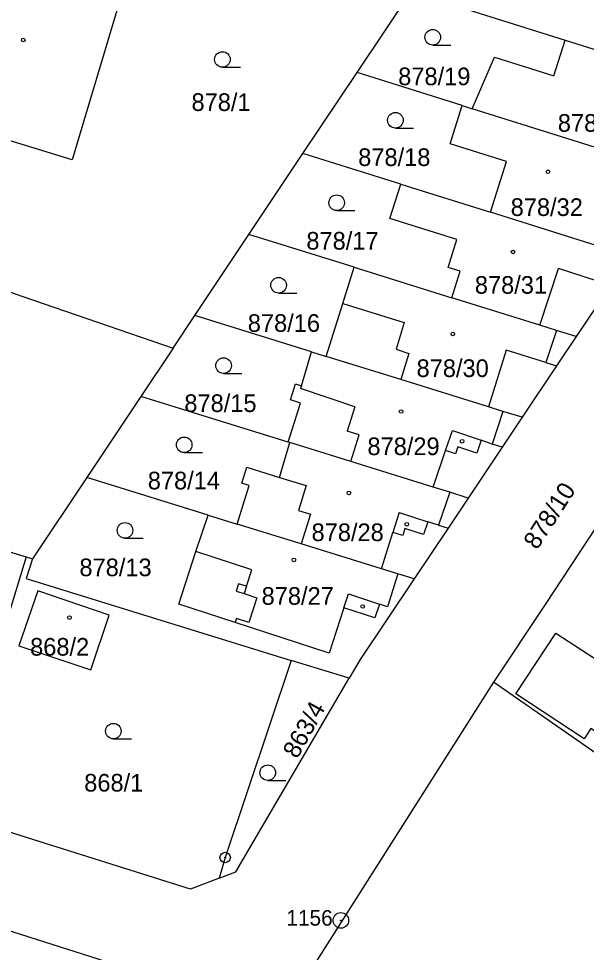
# Model space of a CAD drawing. Extents: x -733394 to -722299, y -1082822 to -1075049.
# Drawn here: x -727804.6 to -727749.9, y -1079652.7 to -1079562.8 of the extents above; entities that cross this region are included whole.
import ezdxf

# ---------------------------------------------------------------- set-up
doc = ezdxf.new("R2010")
doc.units = 0
for name, color, linetype in [('Hranice parcel', 7, 'Continuous'), ('Parcelní čísla', 7, 'Continuous'), ('Vnitřní kresba', 7, 'Continuous'), ('Značky bodu BP', 7, 'Continuous'), ('Značky budov', 7, 'Continuous'), ('Značky kultur', 7, 'Continuous')]:
    doc.layers.add(name, color=color, linetype=linetype)

msp = doc.modelspace()

# ---------------------------------------------------------------- linework, layer by layer
at = {"layer": 'Hranice parcel'}
for p, q in [((-727777.21, -1079575.83), (-727772, -1079568.03)), ((-727761.88, -1079571.21), (-727772, -1079568.03)), ((-727761.88, -1079571.21), (-727760.93, -1079571.51)), ((-727782.41, -1079583.62), (-727777.21, -1079575.83)), ((-727767.78, -1079578.78), (-727777.21, -1079575.83)), ((-727767.78, -1079578.78), (-727759.14, -1079581.49)), ((-727787.62, -1079591.42), (-727782.41, -1079583.62)), ((-727772.29, -1079586.78), (-727782.41, -1079583.62)), ((-727745.71, -1079585.69), (-727750.91, -1079593.46)), ((-727772.29, -1079586.78), (-727762.88, -1079589.72)), ((-727789.72, -1079594.57), (-727787.62, -1079591.42)), ((-727776.39, -1079594.92), (-727787.62, -1079591.42)), ((-727789.72, -1079594.57), (-727792.82, -1079599.23)), ((-727776.39, -1079594.92), (-727774.96, -1079595.37)), ((-727792.82, -1079599.23), (-727798.03, -1079607.04)), ((-727778.62, -1079603.63), (-727792.82, -1079599.23)), ((-727778.48, -1079603.67), (-727778.62, -1079603.63)), ((-727798.03, -1079607.04), (-727803.26, -1079614.85)), ((-727786.35, -1079610.65), (-727798.03, -1079607.04)), ((-727786.35, -1079610.65), (-727783.53, -1079611.52)), ((-727803.85, -1079614.67), (-727811.41, -1079639.33)), ((-727803.85, -1079614.67), (-727803.26, -1079614.85)), ((-727766.5, -1079616.78), (-727768.08, -1079616.29)), ((-727772.76, -1079626.36), (-727778.34, -1079624.64)), ((-727758.85, -1079626.72), (-727775.93, -1079653.64)), ((-727813.71, -1079648.07), (-727788.39, -1079656.09))]:
    msp.add_line(p, q, dxfattribs=at)
for points in [[(-727789.38, -1079539.53), (-727790.49, -1079543.17), (-727793.42, -1079552.74), (-727792.23, -1079553.11), (-727793.41, -1079557.05), (-727793.62, -1079556.99), (-727799.43, -1079576.42), (-727814.1, -1079571.94), (-727808.27, -1079552.52), (-727809.72, -1079552.08), (-727819.59, -1079549.07), (-727831.68, -1079579.98)], [(-727772, -1079568.03), (-727766.8, -1079560.24), (-727751.97, -1079564.91)], [(-727760.93, -1079571.51), (-727758.77, -1079566.54), (-727753.05, -1079568.34), (-727751.97, -1079564.91)], [(-727751.97, -1079564.91), (-727738.04, -1079569.29), (-727735.32, -1079570.14)], [(-727759.14, -1079581.49), (-727757.6, -1079576.58), (-727763.03, -1079574.88), (-727761.88, -1079571.21)], [(-727740.52, -1079577.91), (-727743.04, -1079577.12), (-727744.23, -1079576.75), (-727760.93, -1079571.51)], [(-727762.88, -1079589.72), (-727762.07, -1079587.14), (-727763.22, -1079586.79), (-727762.38, -1079584.11), (-727768.84, -1079582.09), (-727767.78, -1079578.78)], [(-727831.68, -1079579.98), (-727804.29, -1079589.56), (-727789.72, -1079594.57)], [(-727745.71, -1079585.69), (-727747.8, -1079585.04), (-727749.48, -1079584.51), (-727759.14, -1079581.49)], [(-727774.96, -1079595.37), (-727773.37, -1079590.26), (-727772.29, -1079586.78)], [(-727750.91, -1079593.46), (-727752.81, -1079592.87), (-727754.39, -1079592.37), (-727762.88, -1079589.72)], [(-727750.91, -1079593.46), (-727752.8, -1079596.28), (-727756.11, -1079601.23)], [(-727778.62, -1079603.63), (-727777.45, -1079599.86), (-727778.41, -1079599.56), (-727777.93, -1079598.02), (-727777.35, -1079598.2), (-727776.39, -1079594.92)], [(-727756.11, -1079601.23), (-727757.95, -1079600.66), (-727759.34, -1079600.22), (-727767.8, -1079597.6), (-727774.96, -1079595.37)], [(-727756.11, -1079601.23), (-727758.04, -1079604.12), (-727761.3, -1079609)], [(-727783.53, -1079611.52), (-727782.38, -1079607.79), (-727783.1, -1079607.57), (-727782.62, -1079606.04), (-727779.47, -1079607.01), (-727778.48, -1079603.67)], [(-727761.3, -1079609), (-727763.08, -1079608.45), (-727764.67, -1079607.95), (-727772.6, -1079605.49), (-727778.48, -1079603.67)], [(-727761.3, -1079609), (-727763.24, -1079611.9), (-727766.5, -1079616.78)], [(-727818.27, -1079610.22), (-727814, -1079611.62), (-727803.85, -1079614.67)], [(-727768.08, -1079616.29), (-727769.08, -1079619.47), (-727769.84, -1079619.22), (-727770.28, -1079620.55), (-727773.27, -1079619.57), (-727774.7, -1079623.95), (-727783.74, -1079620.98), (-727789.16, -1079619.21), (-727787.51, -1079614.16), (-727786.35, -1079610.65)], [(-727768.08, -1079616.29), (-727769.65, -1079615.81), (-727777.37, -1079613.42), (-727783.53, -1079611.52)], [(-727748.93, -1079611.73), (-727753.89, -1079619.24), (-727758.85, -1079626.72)], [(-727803.26, -1079614.85), (-727803.85, -1079616.76), (-727778.34, -1079624.64)], [(-727766.5, -1079616.78), (-727771.7, -1079624.55), (-727772.76, -1079626.36)], [(-727795.88, -1079620.27), (-727802.75, -1079617.93), (-727804.57, -1079623.23), (-727797.64, -1079625.54), (-727795.88, -1079620.27)], [(-727749.48, -1079631.2), (-727750.13, -1079632.19), (-727756.7, -1079627.87), (-727752.85, -1079622.02), (-727746.74, -1079625.98), (-727742.89, -1079620.29), (-727734.29, -1079626.02), (-727741.27, -1079636.61), (-727749.48, -1079631.2)], [(-727778.34, -1079624.64), (-727784.7, -1079643.62), (-727785.27, -1079645.61)], [(-727785.27, -1079645.61), (-727783.66, -1079644.99), (-727772.76, -1079626.36)], [(-727720.71, -1079648.77), (-727745.5, -1079636.01), (-727758.85, -1079626.72)], [(-727785.27, -1079645.61), (-727788.04, -1079646.68), (-727811.41, -1079639.33)]]:
    msp.add_lwpolyline(points, dxfattribs=at)
at = {"layer": 'Vnitřní kresba'}
for p, q in [((-727754.39, -1079592.37), (-727752.59, -1079586.89)), ((-727748.74, -1079588.15), (-727752.59, -1079586.89)), ((-727773.37, -1079590.26), (-727767.45, -1079592.1)), ((-727767.45, -1079592.1), (-727768.25, -1079594.68)), ((-727752.81, -1079592.87), (-727753.83, -1079595.96)), ((-727768.25, -1079594.68), (-727767.01, -1079595.07)), ((-727767.01, -1079595.07), (-727767.8, -1079597.6)), ((-727757.64, -1079594.77), (-727759.34, -1079600.22)), ((-727753.83, -1079595.96), (-727757.64, -1079594.77)), ((-727753.83, -1079595.96), (-727752.8, -1079596.28)), ((-727777.35, -1079598.2), (-727777.43, -1079598.44)), ((-727772.23, -1079600.22), (-727777.43, -1079598.44)), ((-727772.23, -1079600.22), (-727772.96, -1079602.56)), ((-727757.95, -1079600.66), (-727758.99, -1079603.8)), ((-727771.81, -1079602.91), (-727772.96, -1079602.56)), ((-727763.47, -1079604.42), (-727762.82, -1079602.5)), ((-727762.82, -1079602.5), (-727760.04, -1079603.44)), ((-727772.6, -1079605.49), (-727771.81, -1079602.91)), ((-727760.04, -1079603.44), (-727760.47, -1079604.69)), ((-727758.99, -1079603.8), (-727760.04, -1079603.44)), ((-727764.67, -1079607.95), (-727763.47, -1079604.42)), ((-727762.51, -1079604.74), (-727763.47, -1079604.42)), ((-727762.29, -1079604.07), (-727762.51, -1079604.74)), ((-727760.47, -1079604.69), (-727762.29, -1079604.07)), ((-727758.04, -1079604.12), (-727758.99, -1079603.8)), ((-727779.47, -1079607.01), (-727776.89, -1079607.81)), ((-727776.89, -1079607.81), (-727777.63, -1079610.2)), ((-727763.08, -1079608.45), (-727764.15, -1079611.61)), ((-727777.63, -1079610.2), (-727776.48, -1079610.56)), ((-727776.48, -1079610.56), (-727777.37, -1079613.42)), ((-727767.96, -1079610.41), (-727768.55, -1079612.32)), ((-727767.96, -1079610.41), (-727765.2, -1079611.28)), ((-727765.2, -1079611.28), (-727765.59, -1079612.52)), ((-727764.15, -1079611.61), (-727765.2, -1079611.28)), ((-727764.15, -1079611.61), (-727763.24, -1079611.9)), ((-727769.65, -1079615.81), (-727768.55, -1079612.32)), ((-727767.6, -1079612.61), (-727768.55, -1079612.32)), ((-727767.39, -1079611.95), (-727767.6, -1079612.61)), ((-727765.59, -1079612.52), (-727767.39, -1079611.95)), ((-727782.13, -1079615.93), (-727787.51, -1079614.16)), ((-727782.65, -1079617.5), (-727782.13, -1079615.93)), ((-727783.41, -1079617.25), (-727783.64, -1079617.96)), ((-727783.64, -1079617.96), (-727782.88, -1079618.21)), ((-727782.65, -1079617.5), (-727783.41, -1079617.25)), ((-727782.65, -1079617.5), (-727782.88, -1079618.21)), ((-727782.88, -1079618.21), (-727781.65, -1079618.61)), ((-727781.65, -1079618.61), (-727782.43, -1079620.99)), ((-727773.27, -1079619.57), (-727772.83, -1079618.24)), ((-727772.83, -1079618.24), (-727769.84, -1079619.22)), ((-727783.61, -1079620.6), (-727783.74, -1079620.98)), ((-727782.43, -1079620.99), (-727783.61, -1079620.6))]:
    msp.add_line(p, q, dxfattribs=at)
at = {"layer": 'Značky bodu BP'}
for centre, radius in [((-727784.7, -1079643.62), 0.5), ((-727784.7, -1079643.62), 0.0303), ((-727773.56, -1079649.68), 0.75), ((-727773.56, -1079649.68), 0.03)]:
    msp.add_circle(centre, radius, dxfattribs=at)
at = {"layer": 'Značky budov'}
for centre in [(-727804.137, -1079564.899), (-727753.617, -1079577.579), (-727756.987, -1079585.309), (-727762.777, -1079593.209), (-727767.757, -1079600.669), (-727761.887, -1079603.529), (-727772.787, -1079608.509), (-727767.217, -1079611.529), (-727778.077, -1079614.959), (-727771.457, -1079619.449), (-727799.697, -1079620.509)]:
    msp.add_circle(centre, 0.175, dxfattribs=at)
at = {"layer": 'Značky kultur'}
for p, q in [((-727764.713, -1079565.38), (-727762.963, -1079565.38)), ((-727784.963, -1079567.52), (-727783.213, -1079567.52)), ((-727768.303, -1079573.37), (-727766.553, -1079573.37)), ((-727773.963, -1079581.32), (-727772.213, -1079581.32)), ((-727779.553, -1079589.26), (-727777.803, -1079589.26)), ((-727784.853, -1079597), (-727783.103, -1079597)), ((-727788.643, -1079604.63), (-727786.893, -1079604.63)), ((-727794.343, -1079612.87), (-727792.593, -1079612.87)), ((-727795.463, -1079632.2), (-727793.713, -1079632.2)), ((-727780.603, -1079636.2), (-727778.853, -1079636.2))]:
    msp.add_line(p, q, dxfattribs=at)
for centre in [(-727764.713, -1079564.63), (-727784.963, -1079566.77), (-727768.303, -1079572.62), (-727773.963, -1079580.57), (-727779.553, -1079588.51), (-727784.853, -1079596.25), (-727788.643, -1079603.88), (-727794.343, -1079612.12), (-727795.463, -1079631.45), (-727780.603, -1079635.45)]:
    msp.add_circle(centre, 0.75, dxfattribs=at)

# ---------------------------------------------------------------- texts
at = {"layer": 'Parcelní čísla'}
for s, p in [('878/19', (-727768.04, -1079569.25)), ('878/1', (-727787.94, -1079571.73)), ('878/33', (-727752.67, -1079573.73)), ('878/18', (-727771.89, -1079577.03)), ('878/32', (-727757.21, -1079581.84)), ('878/17', (-727776.88, -1079585.08)), ('878/31', (-727760.66, -1079589.33)), ('878/16', (-727782.52, -1079593)), ('878/30', (-727766.27, -1079597.35)), ('878/15', (-727788.63, -1079600.72)), ('878/29', (-727771, -1079604.87)), ('878/14', (-727792.15, -1079608.17)), ('878/28', (-727776.38, -1079613.15)), ('878/13', (-727798.73, -1079616.53)), ('878/27', (-727781.19, -1079619.28)), ('868/2', (-727803.48, -1079624.18)), ('868/1', (-727798.27, -1079637.27))]:
    msp.add_text(s, height=1.7, dxfattribs=at).set_placement(p)
for s, rotation, p in [('878/10', 57, (-727754.667, -1079614.062)), ('863/4', 61, (-727777.756, -1079634.192))]:
    msp.add_text(s, height=1.7, rotation=rotation, dxfattribs=at).set_placement(p)
at = {"layer": 'Značky bodu BP'}
msp.add_text('1156', height=1.5, dxfattribs=at).set_placement((-727778.808, -1079650.18))

doc.saveas('drawing.dxf')
